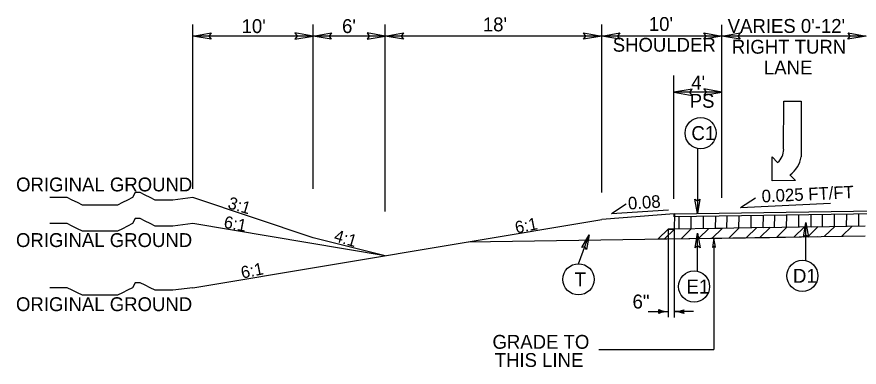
# Model space of a CAD drawing. Extents: x 2176024 to 2177225, y 75947 to 76635.
# Drawn here: x 2176914.6 to 2176984.7, y 76542.2 to 76571.3 of the extents above; entities that cross this region are included whole.
import ezdxf

# ---------------------------------------------------------------- set-up
doc = ezdxf.new("R2010")
doc.units = 0
for name, color, linetype in [('Old_Level_1', 7, 'Continuous'), ('Old_Level_11', 7, 'Continuous'), ('Prop Dimension', 7, 'Continuous'), ('Prop Lane Arrow CELL', 7, 'Continuous'), ('Typical Curb CELL', 7, 'Continuous'), ('Typical Pavement Slope CELL', 7, 'Continuous'), ('Typical Pavement Slope Information CELL', 7, 'Continuous'), ('Typical Shoulder Slope CELL', 7, 'Continuous'), ('Typical Slope Point Local CELL', 7, 'Continuous'), ('Typical Terminator CELL', 7, 'Continuous'), ('Typical Text General CELL', 7, 'Continuous')]:
    doc.layers.add(name, color=color, linetype=linetype)

msp = doc.modelspace()

# ---------------------------------------------------------------- linework, layer by layer
at = {"layer": 'Old_Level_1'}
for p, q in [((2176969.688, 76553.672), (2176969.703, 76554.694)), ((2176970.686, 76553.696), (2176970.7, 76554.708)), ((2176971.7, 76553.711), (2176971.715, 76554.727)), ((2176972.718, 76553.724), (2176972.733, 76554.738)), ((2176973.659, 76553.731), (2176973.673, 76554.757)), ((2176974.656, 76553.755), (2176974.67, 76554.767)), ((2176975.67, 76553.77), (2176975.685, 76554.78)), ((2176976.688, 76553.783), (2176976.703, 76554.799)), ((2176977.629, 76553.79), (2176977.643, 76554.823)), ((2176978.626, 76553.814), (2176978.641, 76554.841)), ((2176979.64, 76553.829), (2176979.655, 76554.832)), ((2176980.658, 76553.842), (2176980.673, 76554.871)), ((2176981.599, 76553.849), (2176981.613, 76554.876)), ((2176982.596, 76553.873), (2176982.611, 76554.895)), ((2176983.611, 76553.888), (2176983.625, 76554.909)), ((2176984.629, 76553.901), (2176984.643, 76554.928)), ((2176969.877, 76552.893), (2176970.712, 76553.712)), ((2176971.319, 76552.907), (2176972.155, 76553.726)), ((2176972.439, 76552.911), (2176973.274, 76553.73)), ((2176973.847, 76552.952), (2176974.682, 76553.771)), ((2176975.29, 76552.966), (2176976.125, 76553.785)), ((2176976.409, 76552.97), (2176977.244, 76553.789)), ((2176977.817, 76553.011), (2176978.653, 76553.83)), ((2176979.26, 76553.025), (2176980.095, 76553.844)), ((2176980.379, 76553.029), (2176981.214, 76553.848)), ((2176981.787, 76553.07), (2176982.623, 76553.889)), ((2176983.23, 76553.085), (2176984.065, 76553.903)), ((2176968.468, 76552.852), (2176969.304, 76553.671))]:
    msp.add_line(p, q, dxfattribs=at)
at = {"layer": 'Old_Level_11'}
for p, q in [((2176971.21, 76560.378), (2176971.21, 76554.964)), ((2176980.229, 76551.077), (2176980.229, 76554.21)), ((2176961.317, 76550.786), (2176962.207, 76553.188)), ((2176968.778, 76553.66), (2176968.778, 76546.346)), ((2176969.278, 76553.673), (2176969.278, 76546.304)), ((2176971.219, 76550.186), (2176971.219, 76553.319)), ((2176967.112, 76546.808), (2176968.778, 76546.808)), ((2176970.878, 76546.804), (2176969.278, 76546.804))]:
    msp.add_line(p, q, dxfattribs=at)
for points in [[(2176971.416, 76556.164), (2176971.21, 76554.964), (2176970.996, 76556.17), (2176971.21, 76556.017)], [(2176980.022, 76553.01), (2176980.229, 76554.21), (2176980.442, 76553.004), (2176980.229, 76553.157)], [(2176961.597, 76552.134), (2176962.207, 76553.188), (2176961.988, 76551.983), (2176961.841, 76552.2)], [(2176971.013, 76552.119), (2176971.219, 76553.319), (2176971.433, 76552.112), (2176971.219, 76552.265)]]:
    msp.add_lwpolyline(points, close=True, dxfattribs=at)
for centre in [(2176971.475, 76561.656), (2176979.938, 76549.781), (2176961.317, 76549.49), (2176970.928, 76548.89)]:
    msp.add_circle(centre, 1.296, dxfattribs=at)
for centre, radius, start, end in [((2176967.57, 76546.808), 0.448, 339.23433, 20.76598), ((2176968.753, 76548.723), 1.915, 246.4848, 270.76223), ((2176968.753, 76544.893), 1.915, 89.23808, 113.51551), ((2176968.753, 76548.723), 1.942, 247.18933, 260.46376), ((2176968.753, 76544.893), 1.942, 99.53654, 112.81097), ((2176968.753, 76548.723), 1.969, 247.76965, 256.61146), ((2176968.753, 76544.893), 1.969, 103.38884, 112.23066), ((2176968.753, 76548.723), 1.995, 248.25016, 253.7031), ((2176968.753, 76544.893), 1.995, 106.29721, 111.75014), ((2176968.753, 76548.723), 2.022, 248.64723, 251.29131), ((2176968.753, 76544.893), 2.022, 108.70899, 111.35308), ((2176969.304, 76548.719), 1.915, 269.23819, 293.51562), ((2176969.304, 76544.889), 1.915, 66.48492, 90.76235), ((2176969.304, 76548.719), 1.942, 279.53666, 292.81109), ((2176969.304, 76544.889), 1.942, 67.18945, 80.46388), ((2176969.304, 76548.719), 1.969, 283.38896, 292.23077), ((2176969.304, 76544.889), 1.969, 67.76976, 76.61158), ((2176969.304, 76548.719), 1.995, 286.29733, 291.75026), ((2176969.304, 76544.889), 1.995, 68.25028, 73.70321), ((2176969.304, 76548.719), 2.022, 288.70911, 291.35319), ((2176969.304, 76544.889), 2.022, 68.64734, 71.29143), ((2176970.487, 76546.804), 0.448, 159.23444, 200.7661)]:
    msp.add_arc(centre, radius, start, end, dxfattribs=at)
at = {"layer": 'Prop Dimension'}
for p, q in [((2176929.248, 76557.016), (2176929.248, 76570.682)), ((2176939.248, 76557.016), (2176939.248, 76570.682)), ((2176945.248, 76555.144), (2176945.248, 76570.682)), ((2176963.248, 76556.704), (2176963.248, 76570.682)), ((2176973.248, 76556.285), (2176973.248, 76570.656)), ((2176931.227, 76569.728), (2176929.248, 76569.728)), ((2176939.248, 76569.728), (2176929.248, 76569.728)), ((2176941.227, 76569.728), (2176939.248, 76569.728)), ((2176945.248, 76569.728), (2176939.248, 76569.728)), ((2176963.248, 76569.728), (2176945.248, 76569.728)), ((2176973.248, 76569.728), (2176963.248, 76569.728)), ((2176985.248, 76569.728), (2176973.248, 76569.728)), ((2176969.248, 76556.196), (2176969.248, 76566.456)), ((2176973.248, 76565.065), (2176969.248, 76565.065)), ((2176972.585, 76552.278), (2176972.585, 76543.642)), ((2176963.017, 76543.642), (2176972.585, 76543.642))]:
    msp.add_line(p, q, dxfattribs=at)
at = {"layer": 'Prop Lane Arrow CELL'}
for p, q in [((2176978.379, 76560.308), (2176978.387, 76564.323)), ((2176978.387, 76564.323), (2176979.835, 76564.32)), ((2176979.835, 76564.32), (2176979.826, 76559.691)), ((2176977.431, 76557.699), (2176977.413, 76559.674)), ((2176977.413, 76559.674), (2176977.873, 76559.212)), ((2176978.902, 76558.179), (2176979.362, 76557.717)), ((2176979.362, 76557.717), (2176977.431, 76557.699))]:
    msp.add_line(p, q, dxfattribs=at)
for centre, radius, start, end in [((2176976.95, 76560.306), 1.437, 310.23549, 359.89367), ((2176977.556, 76560.043), 2.305, 305.9059, 351.2176)]:
    msp.add_arc(centre, radius, start, end, dxfattribs=at)
at = {"layer": 'Typical Curb CELL'}
for p, q in [((2176952.182, 76552.612), (2176985.151, 76553.103)), ((2176968.778, 76553.665), (2176969.278, 76553.673)), ((2176973.241, 76552.925), (2176977.211, 76552.984)), ((2176977.211, 76552.984), (2176981.181, 76553.043)), ((2176967.955, 76552.847), (2176973.241, 76552.925))]:
    msp.add_line(p, q, dxfattribs=at)
at = {"layer": 'Typical Pavement Slope CELL'}
for p, q in [((2176929.248, 76548.79), (2176963.248, 76554.456)), ((2176969.296, 76554.939), (2176969.278, 76553.673)), ((2176945.248, 76551.456), (2176929.248, 76554.123)), ((2176973.248, 76553.732), (2176968.778, 76553.665)), ((2176977.218, 76553.791), (2176972.748, 76553.724)), ((2176981.189, 76553.85), (2176976.719, 76553.783)), ((2176985.159, 76553.909), (2176980.689, 76553.843)), ((2176968.778, 76553.665), (2176967.955, 76552.847))]:
    msp.add_line(p, q, dxfattribs=at)
at = {"layer": 'Typical Pavement Slope Information CELL'}
for p, q in [((2176974.786, 76555.478), (2176976.026, 76556.273)), ((2176974.786, 76555.478), (2176982.285, 76555.827)), ((2176964.056, 76554.96), (2176965.28, 76555.779)), ((2176964.056, 76554.96), (2176968.802, 76555.273))]:
    msp.add_line(p, q, dxfattribs=at)
at = {"layer": 'Typical Shoulder Slope CELL'}
for p, q in [((2176939.248, 76552.956), (2176929.248, 76556.29)), ((2176969.284, 76554.939), (2176963.248, 76554.456)), ((2176945.248, 76551.456), (2176939.248, 76552.956))]:
    msp.add_line(p, q, dxfattribs=at)
at = {"layer": 'Typical Slope Point Local CELL'}
for points in [[(2176929.248, 76556.29), (2176927.578, 76556.082), (2176927.16, 76556.082), (2176926.533, 76556.082), (2176926.115, 76556.082), (2176925.697, 76556.29), (2176925.28, 76556.499), (2176924.862, 76556.709), (2176924.444, 76556.709), (2176924.235, 76556.29), (2176923.817, 76556.082), (2176923.399, 76555.872), (2176922.982, 76555.664), (2176922.564, 76555.664), (2176922.146, 76555.664), (2176921.729, 76555.664), (2176921.311, 76555.664), (2176920.893, 76555.664), (2176920.476, 76555.664), (2176920.058, 76555.664), (2176919.64, 76555.872), (2176919.223, 76556.082), (2176918.805, 76556.29), (2176918.178, 76556.29), (2176917.76, 76556.29), (2176917.343, 76556.29)], [(2176929.248, 76554.123), (2176927.577, 76553.915), (2176927.16, 76553.915), (2176926.532, 76553.915), (2176926.115, 76553.915), (2176925.697, 76554.123), (2176925.279, 76554.333), (2176924.862, 76554.542), (2176924.444, 76554.542), (2176924.234, 76554.123), (2176923.817, 76553.915), (2176923.399, 76553.705), (2176922.982, 76553.497), (2176922.564, 76553.497), (2176922.146, 76553.497), (2176921.729, 76553.497), (2176921.311, 76553.497), (2176920.893, 76553.497), (2176920.476, 76553.497), (2176920.058, 76553.497), (2176919.64, 76553.705), (2176919.223, 76553.915), (2176918.805, 76554.123), (2176918.178, 76554.123), (2176917.76, 76554.123), (2176917.342, 76554.123)], [(2176929.248, 76548.79), (2176927.578, 76548.582), (2176927.16, 76548.582), (2176926.533, 76548.582), (2176926.115, 76548.582), (2176925.697, 76548.79), (2176925.28, 76548.999), (2176924.862, 76549.209), (2176924.444, 76549.209), (2176924.235, 76548.79), (2176923.817, 76548.582), (2176923.399, 76548.372), (2176922.982, 76548.164), (2176922.564, 76548.164), (2176922.146, 76548.164), (2176921.729, 76548.164), (2176921.311, 76548.164), (2176920.893, 76548.164), (2176920.476, 76548.164), (2176920.058, 76548.164), (2176919.64, 76548.372), (2176919.223, 76548.582), (2176918.805, 76548.79), (2176918.178, 76548.79), (2176917.76, 76548.79), (2176917.343, 76548.79)]]:
    msp.add_lwpolyline(points, dxfattribs=at)
msp.add_lwpolyline([(2176969.284, 76554.939), (2176997.248, 76555.355), (2177013.218, 76554.857), (2177013.218, 76554.607), (2176997.248, 76555.105), (2176969.283, 76554.689)], close=True, dxfattribs=at)
at = {"layer": 'Typical Terminator CELL'}
for points in [[(2176930.758, 76569.468), (2176929.248, 76569.728), (2176930.766, 76569.997), (2176930.573, 76569.728)], [(2176937.738, 76569.468), (2176939.248, 76569.728), (2176937.73, 76569.997), (2176937.923, 76569.728)], [(2176940.758, 76569.468), (2176939.248, 76569.728), (2176940.766, 76569.997), (2176940.573, 76569.728)], [(2176943.738, 76569.468), (2176945.248, 76569.728), (2176943.73, 76569.997), (2176943.923, 76569.728)], [(2176946.758, 76569.468), (2176945.248, 76569.728), (2176946.766, 76569.997), (2176946.573, 76569.728)], [(2176961.738, 76569.988), (2176963.248, 76569.728), (2176961.73, 76569.46), (2176961.923, 76569.728)], [(2176964.758, 76569.468), (2176963.248, 76569.728), (2176964.766, 76569.997), (2176964.573, 76569.728)], [(2176971.738, 76569.988), (2176973.248, 76569.728), (2176971.73, 76569.46), (2176971.923, 76569.728)], [(2176974.758, 76569.468), (2176973.248, 76569.728), (2176974.766, 76569.997), (2176974.573, 76569.728)], [(2176983.738, 76569.988), (2176985.248, 76569.728), (2176983.73, 76569.46), (2176983.923, 76569.728)], [(2176970.758, 76565.325), (2176969.248, 76565.065), (2176970.766, 76564.796), (2176970.573, 76565.065)], [(2176971.738, 76564.805), (2176973.248, 76565.065), (2176971.73, 76565.333), (2176971.923, 76565.065)], [(2176972.715, 76552.155), (2176972.585, 76552.91), (2176972.451, 76552.151), (2176972.585, 76552.248)]]:
    msp.add_lwpolyline(points, close=True, dxfattribs=at)

# ---------------------------------------------------------------- texts
at = {"layer": 'Old_Level_11'}
for s, rotation, p in [('C1', 0.00026, (2176970.706, 76561.076)), ('D1', 0.00026, (2176979.153, 76549.201)), ('T', 0.00026, (2176960.991, 76548.91)), ('E1', 0.00026, (2176970.3, 76548.31)), ('6"', 0.00015, (2176965.809, 76547.063))]:
    msp.add_text(s, height=1.16, rotation=rotation, dxfattribs=at).set_placement(p)
at = {"layer": 'Typical Pavement Slope Information CELL'}
for s, height, rotation, p in [('0.025 FT/FT', 1.04295, 2.6676, (2176976.572, 76555.883)), ('0.08', 1.0429, 3.78012, (2176965.466, 76555.29))]:
    msp.add_text(s, height=height, rotation=rotation, dxfattribs=at).set_placement(p)
at = {"layer": 'Typical Slope Point Local CELL'}
for s, rotation, p in [('3:1', 343.53506, (2176932.084, 76555.422)), ('6:1', 349.18318, (2176931.765, 76553.795)), ('6:1', 11.48655, (2176956.149, 76553.294)), ('4:1', 343.53506, (2176940.915, 76552.69)), ('6:1', 11.48655, (2176933.351, 76549.545))]:
    msp.add_text(s, height=1.0064, rotation=rotation, dxfattribs=at).set_placement(p)
at = {"layer": 'Typical Text General CELL'}
for s, height, p in [("18' ", 1.1533, (2176953.363, 76570.124)), ("10' ", 1.1533, (2176967.167, 76570.16)), ("10'", 1.1533, (2176933.3, 76569.981)), ("6'", 1.1533, (2176941.655, 76569.981)), ("VARIES 0'-12'", 1.15334, (2176973.725, 76569.996)), ('SHOULDER', 1.1533, (2176964.165, 76568.43)), ('RIGHT TURN', 1.1533, (2176974.071, 76568.266)), ('LANE', 1.1533, (2176976.737, 76566.536)), ("4'", 1.1533, (2176970.694, 76565.276)), ('PS', 1.1533, (2176970.565, 76563.764)), ('ORIGINAL GROUND', 1.15334, (2176914.547, 76556.807)), ('ORIGINAL GROUND', 1.15334, (2176914.537, 76552.178)), ('ORIGINAL GROUND', 1.15334, (2176914.537, 76546.845)), ('GRADE TO', 1.1533, (2176954.164, 76543.711)), (' THIS LINE', 1.1533, (2176953.923, 76542.199))]:
    msp.add_text(s, height=height, dxfattribs=at).set_placement(p)

doc.saveas('drawing.dxf')
